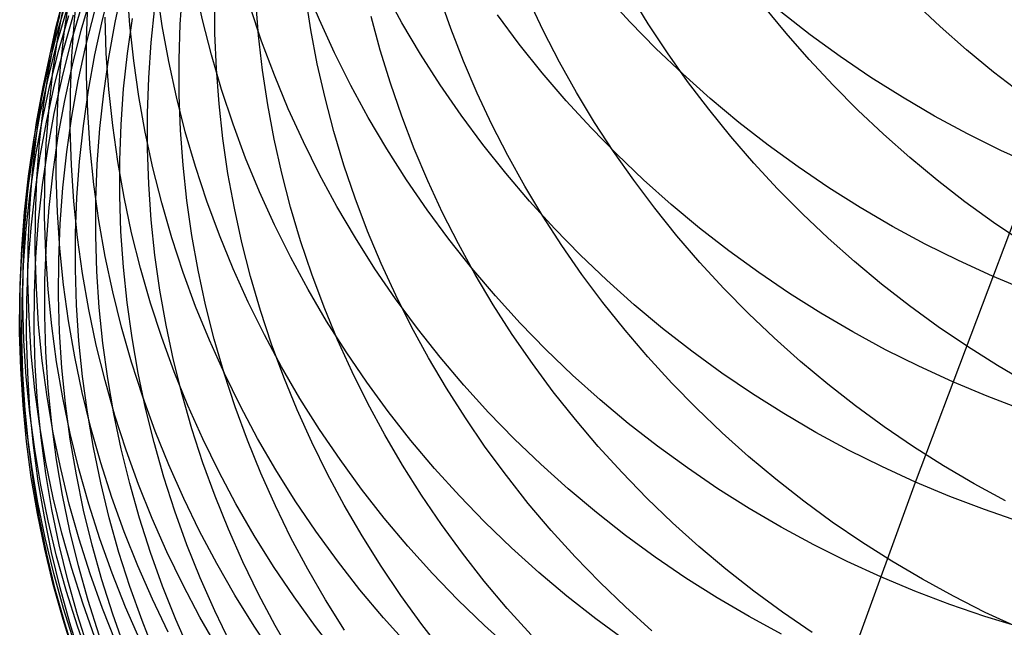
# Model space of a CAD drawing. Header units: millimetres. Extents: x 119 to 175.9, y -203.1 to -153.8.
# Tile 299 of 377: x 158.356 to 159.437, y -163.651 to -162.984. Entities that reach past the tile are written whole.
import ezdxf

# ---------------------------------------------------------------- set-up
doc = ezdxf.new("R2010")
doc.units = ezdxf.units.MM
doc.header["$MEASUREMENT"] = 0
doc.layers.add('Layer 01', color=5, linetype='Continuous', true_color=0x0000ff)

msp = doc.modelspace()

# ---------------------------------------------------------------- linework, layer by layer
at = {"layer": 'Layer 01'}
for p, q in [((158.4165, -162.9846, 37.9264), (158.4208, -162.945, 37.9201)), ((158.4474, -162.9845, 33.0734), (158.457, -162.9463, 33.0771)), ((158.4611, -162.9873, 32.6953), (158.4694, -162.949, 32.6999)), ((158.557, -162.9845, 39.7604), (158.5485, -162.9457, 39.7516)), ((158.6853, -162.9845, 40.5269), (158.67, -162.9478, 40.5183)), ((158.3962, -162.9933, 36.4806), (158.4061, -162.9546, 36.4774)), ((158.4056, -162.9963, 37.5682), (158.4114, -162.9568, 37.5626)), ((158.424, -162.9956, 33.834), (158.4351, -162.9576, 33.8361)), ((158.4773, -162.9899, 39.0168), (158.4745, -162.9503, 39.0087)), ((158.5129, -162.9909, 39.3871), (158.5073, -162.9517, 39.3785)), ((158.5327, -162.9892, 31.5815), (158.5353, -162.9507, 31.5886)), ((158.6759, -162.9953, 30.5077), (158.6701, -162.9576, 30.5165)), ((158.7759, -162.9877, 40.9205), (158.7568, -162.9527, 40.9124)), ((158.8296, -162.9941, 29.8121), (158.8171, -162.9582, 29.8211)), ((159.0263, -162.987, 41.7247), (158.999, -162.9572, 41.7186)), ((159.0462, -162.9888, 29.1294), (159.0263, -162.9562, 29.137)), ((158.3956, -163.0005, 36.8463), (158.4041, -162.9614, 36.8423)), ((158.3975, -162.9992, 35.7379), (158.4087, -162.9608, 35.7362)), ((158.3987, -163.0015, 37.2084), (158.4058, -162.9622, 37.2036)), ((158.4299, -163.0063, 38.2909), (158.4313, -162.9665, 38.2839)), ((158.5008, -163.0094, 31.9457), (158.5048, -162.9707, 31.952)), ((158.5707, -162.9995, 31.217), (158.5705, -162.9611, 31.2249)), ((158.6219, -163.0079, 40.146), (158.6093, -162.9702, 40.1373)), ((158.6186, -163.0015, 30.8592), (158.6156, -162.9634, 30.8677)), ((158.9313, -162.9969, 29.468), (158.915, -162.9626, 29.4765)), ((159.1975, -162.9991, 28.7901), (159.1732, -162.9694, 28.7963)), ((159.3664, -162.9918, 28.4589), (159.3383, -162.9654, 28.4635)), ((158.3907, -163.0188, 36.113), (158.4006, -162.9801, 36.1106)), ((158.397, -163.0118, 35.3609), (158.4082, -162.9735, 35.36)), ((158.3993, -163.0178, 34.9807), (158.4105, -162.9796, 34.9806)), ((158.4044, -163.0172, 34.5986), (158.4156, -162.979, 34.5992)), ((158.4126, -163.0099, 34.216), (158.4238, -162.9717, 34.2173)), ((158.4291, -163.0128, 33.4511), (158.4388, -162.9745, 33.454)), ((158.4515, -163.0213, 38.6569), (158.4502, -162.9816, 38.6493)), ((158.7521, -163.0176, 30.1528), (158.7423, -162.9808, 30.1617)), ((158.9047, -163.0111, 41.3249), (158.8807, -162.9788, 41.3178)), ((159.2238, -163.0007, 42.1351), (159.1917, -162.9757, 42.1311)), ((158.4136, -163.0244, 37.9327), (158.4165, -162.9846, 37.9264)), ((158.439, -163.023, 33.0696), (158.4474, -162.9845, 33.0734)), ((158.4542, -163.0259, 32.6908), (158.4611, -162.9873, 32.6953)), ((158.4747, -163.0215, 32.3158), (158.4802, -162.9828, 32.3212)), ((158.4816, -163.0293, 39.0249), (158.4773, -162.9899, 39.0168)), ((158.52, -163.03, 39.3954), (158.5129, -162.9909, 39.3871)), ((158.5314, -163.0279, 31.5745), (158.5327, -162.9892, 31.5815)), ((158.5668, -163.0229, 39.769), (158.557, -162.9845, 39.7604)), ((158.7019, -163.0208, 40.5353), (158.6853, -162.9845, 40.5269)), ((158.7964, -163.0222, 40.9283), (158.7759, -162.9877, 40.9205)), ((159.0547, -163.0159, 41.7304), (159.0263, -162.987, 41.7247)), ((159.0672, -163.0207, 29.1221), (159.0462, -162.9888, 29.1294)), ((159.3954, -163.0173, 28.4549), (159.3664, -162.9918, 28.4589)), ((158.3877, -163.0324, 36.4838), (158.3962, -162.9933, 36.4806)), ((158.3877, -163.0379, 35.7396), (158.3975, -162.9992, 35.7379)), ((158.3884, -163.0398, 36.8504), (158.3956, -163.0005, 36.8463)), ((158.3929, -163.041, 37.2132), (158.3987, -163.0015, 37.2084)), ((158.4013, -163.0359, 37.5738), (158.4056, -162.9963, 37.5682)), ((158.4143, -163.034, 33.8319), (158.424, -162.9956, 33.834)), ((158.5723, -163.038, 31.2094), (158.5707, -162.9995, 31.217)), ((158.6229, -163.0396, 30.851), (158.6186, -163.0015, 30.8592)), ((158.683, -163.0328, 30.499), (158.6759, -162.9953, 30.5077)), ((158.8434, -163.0296, 29.8036), (158.8296, -162.9941, 29.8121)), ((158.9488, -163.0308, 29.46), (158.9313, -162.9969, 29.468)), ((159.2227, -163.028, 28.7843), (159.1975, -162.9991, 28.7901)), ((159.2568, -163.0247, 42.1386), (159.2238, -163.0007, 42.1351)), ((158.3872, -163.0505, 35.3618), (158.397, -163.0118, 35.3609)), ((158.4029, -163.0483, 34.2146), (158.4126, -163.0099, 34.216)), ((158.4207, -163.0514, 33.4482), (158.4291, -163.0128, 33.4511)), ((158.4298, -163.0461, 38.2979), (158.4299, -163.0063, 38.2909)), ((158.498, -163.0481, 31.9396), (158.5008, -163.0094, 31.9457)), ((158.6359, -163.0451, 40.1544), (158.6219, -163.0079, 40.146)), ((158.9299, -163.0426, 41.3316), (158.9047, -163.0111, 41.3249)), ((158.3822, -163.0578, 36.1155), (158.3907, -163.0188, 36.113)), ((158.3895, -163.0565, 34.9809), (158.3993, -163.0178, 34.9807)), ((158.3946, -163.0558, 34.598), (158.4044, -163.0172, 34.5986)), ((158.4121, -163.0642, 37.9389), (158.4136, -163.0244, 37.9327)), ((158.4321, -163.0617, 33.066), (158.439, -163.023, 33.0696)), ((158.4543, -163.061, 38.6644), (158.4515, -163.0213, 38.6569)), ((158.4705, -163.0603, 32.3105), (158.4747, -163.0215, 32.3158)), ((158.578, -163.061, 39.7774), (158.5668, -163.0229, 39.769)), ((158.7198, -163.0565, 40.5433), (158.7019, -163.0208, 40.5353)), ((158.7633, -163.054, 30.1442), (158.7521, -163.0176, 30.1528)), ((158.818, -163.0559, 40.9357), (158.7964, -163.0222, 40.9283)), ((159.084, -163.0438, 41.7356), (159.0547, -163.0159, 41.7304)), ((159.0893, -163.052, 29.1153), (159.0672, -163.0207, 29.1221)), ((159.2906, -163.0476, 42.1418), (159.2568, -163.0247, 42.1386)), ((159.4252, -163.0418, 28.4514), (159.3954, -163.0173, 28.4549)), ((158.3805, -163.0717, 36.487), (158.3877, -163.0324, 36.4838)), ((158.3983, -163.0757, 37.5793), (158.4013, -163.0359, 37.5738)), ((158.4059, -163.0728, 33.8298), (158.4143, -163.034, 33.8319)), ((158.4486, -163.0648, 32.6863), (158.4542, -163.0259, 32.6908)), ((158.4872, -163.0687, 39.0328), (158.4816, -163.0293, 39.0249)), ((158.5284, -163.0688, 39.4036), (158.52, -163.03, 39.3954)), ((158.5315, -163.0666, 31.5676), (158.5314, -163.0279, 31.5745)), ((158.6915, -163.0701, 30.4907), (158.683, -163.0328, 30.499)), ((158.8584, -163.0647, 29.7953), (158.8434, -163.0296, 29.8036)), ((158.9675, -163.0641, 29.4524), (158.9488, -163.0308, 29.46)), ((159.249, -163.0562, 28.779), (159.2227, -163.028, 28.7843)), ((158.3791, -163.0769, 35.7413), (158.3877, -163.0379, 35.7396)), ((158.3827, -163.0794, 36.8543), (158.3884, -163.0398, 36.8504)), ((158.3886, -163.0807, 37.218), (158.3929, -163.041, 37.2132)), ((158.4311, -163.0859, 38.3047), (158.4298, -163.0461, 38.2979)), ((158.5752, -163.0764, 31.2018), (158.5723, -163.038, 31.2094)), ((158.6286, -163.0775, 30.843), (158.6229, -163.0396, 30.851)), ((158.6511, -163.0819, 40.1626), (158.6359, -163.0451, 40.1544)), ((158.9561, -163.0732, 41.3379), (158.9299, -163.0426, 41.3316)), ((159.1143, -163.0708, 41.7405), (159.084, -163.0438, 41.7356)), ((159.4558, -163.0654, 28.4484), (159.4252, -163.0418, 28.4514)), ((158.3787, -163.0895, 35.3628), (158.3872, -163.0505, 35.3618)), ((158.381, -163.0954, 34.9811), (158.3895, -163.0565, 34.9809)), ((158.3862, -163.0947, 34.5975), (158.3946, -163.0558, 34.598)), ((158.3944, -163.0872, 34.2133), (158.4029, -163.0483, 34.2146)), ((158.4137, -163.0903, 33.4453), (158.4207, -163.0514, 33.4482)), ((158.4967, -163.087, 31.9336), (158.498, -163.0481, 31.9396)), ((158.7389, -163.0916, 40.5511), (158.7198, -163.0565, 40.5433)), ((158.7757, -163.0901, 30.136), (158.7633, -163.054, 30.1442)), ((158.8408, -163.0889, 40.9429), (158.818, -163.0559, 40.9357)), ((159.1125, -163.0826, 29.1089), (159.0893, -163.052, 29.1153)), ((159.2762, -163.0835, 28.7742), (159.249, -163.0562, 28.779)), ((159.3252, -163.0693, 42.1444), (159.2906, -163.0476, 42.1418)), ((158.375, -163.0972, 36.1179), (158.3822, -163.0578, 36.1155)), ((158.412, -163.104, 37.9451), (158.4121, -163.0642, 37.9389)), ((158.4264, -163.1007, 33.0623), (158.4321, -163.0617, 33.066)), ((158.4444, -163.1038, 32.6819), (158.4486, -163.0648, 32.6863)), ((158.4585, -163.1005, 38.6717), (158.4543, -163.061, 38.6644)), ((158.4677, -163.0993, 32.3053), (158.4705, -163.0603, 32.3105)), ((158.533, -163.1053, 31.5609), (158.5315, -163.0666, 31.5676)), ((158.5906, -163.0988, 39.7855), (158.578, -163.061, 39.7774)), ((158.8746, -163.0993, 29.7874), (158.8584, -163.0647, 29.7953)), ((158.9873, -163.0969, 29.4451), (158.9675, -163.0641, 29.4524)), ((158.372, -163.1162, 35.743), (158.3791, -163.0769, 35.7413)), ((158.3748, -163.1113, 36.4902), (158.3805, -163.0717, 36.487)), ((158.3968, -163.1156, 37.5847), (158.3983, -163.0757, 37.5793)), ((158.3988, -163.1118, 33.8277), (158.4059, -163.0728, 33.8298)), ((158.4942, -163.1078, 39.0405), (158.4872, -163.0687, 39.0328)), ((158.5382, -163.1073, 39.4117), (158.5284, -163.0688, 39.4036)), ((158.5794, -163.1147, 31.1945), (158.5752, -163.0764, 31.2018)), ((158.6357, -163.1153, 30.8351), (158.6286, -163.0775, 30.843)), ((158.7012, -163.1071, 30.4825), (158.6915, -163.0701, 30.4907)), ((158.9834, -163.103, 41.3438), (158.9561, -163.0732, 41.3379)), ((159.1456, -163.0969, 41.7449), (159.1143, -163.0708, 41.7405)), ((159.3605, -163.09, 42.1466), (159.3252, -163.0693, 42.1444)), ((158.3715, -163.1287, 35.3637), (158.3787, -163.0895, 35.3628)), ((158.3783, -163.1191, 36.8583), (158.3827, -163.0794, 36.8543)), ((158.3856, -163.1206, 37.2227), (158.3886, -163.0807, 37.218)), ((158.3873, -163.1262, 34.212), (158.3944, -163.0872, 34.2133)), ((158.4338, -163.1256, 38.3115), (158.4311, -163.0859, 38.3047)), ((158.4967, -163.1259, 31.9276), (158.4967, -163.087, 31.9336)), ((158.6677, -163.1182, 40.1705), (158.6511, -163.0819, 40.1626)), ((158.8647, -163.1212, 40.9497), (158.8408, -163.0889, 40.9429)), ((159.1367, -163.1125, 29.103), (159.1125, -163.0826, 29.1089)), ((159.3043, -163.11, 28.7699), (159.2762, -163.0835, 28.7742)), ((159.3965, -163.1094, 42.1484), (159.3605, -163.09, 42.1466)), ((158.3693, -163.1367, 36.1203), (158.375, -163.0972, 36.1179)), ((158.3738, -163.1346, 34.9813), (158.381, -163.0954, 34.9811)), ((158.379, -163.1338, 34.5969), (158.3862, -163.0947, 34.5975)), ((158.408, -163.1294, 33.4425), (158.4137, -163.0903, 33.4453)), ((158.4222, -163.1399, 33.0588), (158.4264, -163.1007, 33.0623)), ((158.464, -163.1399, 38.6789), (158.4585, -163.1005, 38.6717)), ((158.4663, -163.1384, 32.3002), (158.4677, -163.0993, 32.3053)), ((158.6044, -163.1361, 39.7935), (158.5906, -163.0988, 39.7855)), ((158.7593, -163.126, 40.5586), (158.7389, -163.0916, 40.5511)), ((158.7894, -163.1259, 30.128), (158.7757, -163.0901, 30.136)), ((158.8921, -163.1333, 29.7799), (158.8746, -163.0993, 29.7874)), ((159.0082, -163.129, 29.4383), (158.9873, -163.0969, 29.4451)), ((159.1777, -163.1219, 41.7489), (159.1456, -163.0969, 41.7449)), ((158.3704, -163.151, 36.4934), (158.3748, -163.1113, 36.4902)), ((158.4132, -163.1439, 37.9512), (158.412, -163.104, 37.9451)), ((158.4416, -163.1429, 32.6775), (158.4444, -163.1038, 32.6819)), ((158.5025, -163.1467, 39.0481), (158.4942, -163.1078, 39.0405)), ((158.5358, -163.1439, 31.5543), (158.533, -163.1053, 31.5609)), ((158.5494, -163.1455, 39.4195), (158.5382, -163.1073, 39.4117)), ((158.7123, -163.1438, 30.4746), (158.7012, -163.1071, 30.4825)), ((159.0117, -163.1319, 41.3493), (158.9834, -163.103, 41.3438)), ((159.3332, -163.1356, 28.7661), (159.3043, -163.11, 28.7699)), ((159.4331, -163.1277, 42.1497), (159.3965, -163.1094, 42.1484)), ((158.3662, -163.1558, 35.7446), (158.372, -163.1162, 35.743)), ((158.3753, -163.159, 36.8623), (158.3783, -163.1191, 36.8583)), ((158.384, -163.1605, 37.2274), (158.3856, -163.1206, 37.2227)), ((158.3931, -163.151, 33.8257), (158.3988, -163.1118, 33.8277)), ((158.3966, -163.1555, 37.5901), (158.3968, -163.1156, 37.5847)), ((158.585, -163.1529, 31.1873), (158.5794, -163.1147, 31.1945)), ((158.644, -163.1528, 30.8275), (158.6357, -163.1153, 30.8351)), ((158.6855, -163.154, 40.1782), (158.6677, -163.1182, 40.1705)), ((158.8898, -163.1527, 40.9561), (158.8647, -163.1212, 40.9497)), ((159.162, -163.1416, 29.0975), (159.1367, -163.1125, 29.103)), ((159.2107, -163.1458, 41.7525), (159.1777, -163.1219, 41.7489)), ((158.3658, -163.1682, 35.3646), (158.3715, -163.1287, 35.3637)), ((158.3816, -163.1655, 34.2107), (158.3873, -163.1262, 34.212)), ((158.4037, -163.1687, 33.4397), (158.408, -163.1294, 33.4425)), ((158.4379, -163.1652, 38.3181), (158.4338, -163.1256, 38.3115)), ((158.4981, -163.1648, 31.9218), (158.4967, -163.1259, 31.9276)), ((158.7808, -163.1598, 40.5657), (158.7593, -163.126, 40.5586)), ((158.8043, -163.1612, 30.1204), (158.7894, -163.1259, 30.128)), ((159.0303, -163.1605, 29.4318), (159.0082, -163.129, 29.4383)), ((159.041, -163.1599, 41.3545), (159.0117, -163.1319, 41.3493)), ((159.4703, -163.1448, 42.1505), (159.4331, -163.1277, 42.1497)), ((158.3649, -163.1765, 36.1228), (158.3693, -163.1367, 36.1203)), ((158.3681, -163.1741, 34.9815), (158.3738, -163.1346, 34.9813)), ((158.3733, -163.1732, 34.5964), (158.379, -163.1338, 34.5969)), ((158.4159, -163.1837, 37.9572), (158.4132, -163.1439, 37.9512)), ((158.4193, -163.1792, 33.0553), (158.4222, -163.1399, 33.0588)), ((158.4401, -163.1822, 32.6733), (158.4416, -163.1429, 32.6775)), ((158.4709, -163.1791, 38.686), (158.464, -163.1399, 38.6789)), ((158.4663, -163.1775, 32.2951), (158.4663, -163.1384, 32.3002)), ((158.54, -163.1825, 31.5478), (158.5358, -163.1439, 31.5543)), ((158.6196, -163.173, 39.8012), (158.6044, -163.1361, 39.7935)), ((158.7246, -163.1801, 30.4671), (158.7123, -163.1438, 30.4746)), ((158.9107, -163.1669, 29.7727), (158.8921, -163.1333, 29.7799)), ((159.1882, -163.1699, 29.0925), (159.162, -163.1416, 29.0975)), ((159.3631, -163.1602, 28.7628), (159.3332, -163.1356, 28.7661)), ((158.3674, -163.1909, 36.4966), (158.3704, -163.151, 36.4934)), ((158.3888, -163.1904, 33.8237), (158.3931, -163.151, 33.8257)), ((158.5123, -163.1853, 39.0555), (158.5025, -163.1467, 39.0481)), ((158.5619, -163.1833, 39.4271), (158.5494, -163.1455, 39.4195)), ((158.592, -163.1909, 31.1803), (158.585, -163.1529, 31.1873)), ((158.6537, -163.1901, 30.8202), (158.644, -163.1528, 30.8275)), ((158.7046, -163.1891, 40.1855), (158.6855, -163.154, 40.1782)), ((158.916, -163.1834, 40.9622), (158.8898, -163.1527, 40.9561)), ((159.2444, -163.1686, 41.7556), (159.2107, -163.1458, 41.7525)), ((159.3395, -163.4916, 41.0062), (159.4703, -163.1448, 42.1505)), ((158.3618, -163.1955, 35.7463), (158.3662, -163.1558, 35.7446)), ((158.3737, -163.1989, 36.8662), (158.3753, -163.159, 36.8623)), ((158.3772, -163.205, 34.2095), (158.3816, -163.1655, 34.2107)), ((158.3838, -163.2005, 37.232), (158.384, -163.1605, 37.2274)), ((158.3979, -163.1954, 37.5955), (158.3966, -163.1555, 37.5901)), ((158.4434, -163.2047, 38.3247), (158.4379, -163.1652, 38.3181)), ((158.5008, -163.2037, 31.9162), (158.4981, -163.1648, 31.9218)), ((158.8036, -163.1929, 40.5726), (158.7808, -163.1598, 40.5657)), ((158.8205, -163.196, 30.113), (158.8043, -163.1612, 30.1204)), ((159.0534, -163.1912, 29.4258), (159.0303, -163.1605, 29.4318)), ((159.0712, -163.1869, 41.3592), (159.041, -163.1599, 41.3545)), ((159.3937, -163.184, 28.76), (159.3631, -163.1602, 28.7628)), ((158.3614, -163.2079, 35.3656), (158.3658, -163.1682, 35.3646)), ((158.3618, -163.2163, 36.1252), (158.3649, -163.1765, 36.1228)), ((158.3637, -163.2137, 34.9817), (158.3681, -163.1741, 34.9815)), ((158.3689, -163.2128, 34.5959), (158.3733, -163.1732, 34.5964)), ((158.4007, -163.2081, 33.437), (158.4037, -163.1687, 33.4397)), ((158.6361, -163.2093, 39.8087), (158.6196, -163.173, 39.8012)), ((158.9305, -163.1998, 29.7659), (158.9107, -163.1669, 29.7727)), ((159.2154, -163.1973, 29.088), (159.1882, -163.1699, 29.0925)), ((159.2789, -163.1904, 41.7583), (159.2444, -163.1686, 41.7556)), ((158.42, -163.2234, 37.9632), (158.4159, -163.1837, 37.9572)), ((158.4177, -163.2185, 33.0518), (158.4193, -163.1792, 33.0553)), ((158.44, -163.2214, 32.6691), (158.4401, -163.1822, 32.6733)), ((158.4676, -163.2166, 32.2902), (158.4663, -163.1775, 32.2951)), ((158.4793, -163.2181, 38.693), (158.4709, -163.1791, 38.686)), ((158.5234, -163.2236, 39.0628), (158.5123, -163.1853, 39.0555)), ((158.5455, -163.2209, 31.5416), (158.54, -163.1825, 31.5478)), ((158.5757, -163.2207, 39.4346), (158.5619, -163.1833, 39.4271)), ((158.7382, -163.2161, 30.4597), (158.7246, -163.1801, 30.4671)), ((158.9432, -163.2132, 40.9679), (158.916, -163.1834, 40.9622)), ((159.1024, -163.2129, 41.3635), (159.0712, -163.1869, 41.3592)), ((159.4251, -163.2067, 28.7577), (159.3937, -163.184, 28.76)), ((158.3588, -163.2353, 35.748), (158.3618, -163.1955, 35.7463)), ((158.3657, -163.2308, 36.4997), (158.3674, -163.1909, 36.4966)), ((158.3858, -163.2299, 33.8217), (158.3888, -163.1904, 33.8237)), ((158.4005, -163.2353, 37.6008), (158.3979, -163.1954, 37.5955)), ((158.6002, -163.2286, 31.1735), (158.592, -163.1909, 31.1803)), ((158.6647, -163.227, 30.813), (158.6537, -163.1901, 30.8202)), ((158.7248, -163.2236, 40.1927), (158.7046, -163.1891, 40.1855)), ((158.8275, -163.2252, 40.5791), (158.8036, -163.1929, 40.5726)), ((158.8378, -163.2303, 30.106), (158.8205, -163.196, 30.113)), ((159.0776, -163.2213, 29.4202), (159.0534, -163.1912, 29.4258)), ((159.2435, -163.2239, 29.0839), (159.2154, -163.1973, 29.088)), ((159.3142, -163.211, 41.7605), (159.2789, -163.1904, 41.7583)), ((158.3583, -163.2477, 35.3665), (158.3614, -163.2079, 35.3656)), ((158.3735, -163.2389, 36.87), (158.3737, -163.1989, 36.8662)), ((158.3742, -163.2446, 34.2083), (158.3772, -163.205, 34.2095)), ((158.385, -163.2404, 37.2366), (158.3838, -163.2005, 37.232)), ((158.3992, -163.2476, 33.4343), (158.4007, -163.2081, 33.437)), ((158.4503, -163.244, 38.3311), (158.4434, -163.2047, 38.3247)), ((158.5049, -163.2425, 31.9106), (158.5008, -163.2037, 31.9162)), ((158.9514, -163.2321, 29.7595), (158.9305, -163.1998, 29.7659)), ((159.4573, -163.2284, 28.7559), (159.4251, -163.2067, 28.7577)), ((158.3602, -163.2563, 36.1276), (158.3618, -163.2163, 36.1252)), ((158.3607, -163.2534, 34.9819), (158.3637, -163.2137, 34.9817)), ((158.3659, -163.2525, 34.5954), (158.3689, -163.2128, 34.5959)), ((158.4176, -163.2579, 33.0484), (158.4177, -163.2185, 33.0518)), ((158.4702, -163.2556, 32.2854), (158.4676, -163.2166, 32.2902)), ((158.4889, -163.2568, 38.6998), (158.4793, -163.2181, 38.693)), ((158.6539, -163.2451, 39.8159), (158.6361, -163.2093, 39.8087)), ((158.7531, -163.2516, 30.4527), (158.7382, -163.2161, 30.4597)), ((158.9715, -163.2421, 40.9733), (158.9432, -163.2132, 40.9679)), ((159.1345, -163.2379, 41.3675), (159.1024, -163.2129, 41.3635)), ((159.3501, -163.2304, 41.7623), (159.3142, -163.211, 41.7605)), ((158.3842, -163.2695, 33.8198), (158.3858, -163.2299, 33.8217)), ((158.4254, -163.2629, 37.969), (158.42, -163.2234, 37.9632)), ((158.4412, -163.2607, 32.665), (158.44, -163.2214, 32.6691)), ((158.5358, -163.2615, 39.0699), (158.5234, -163.2236, 39.0628)), ((158.5523, -163.2591, 31.5354), (158.5455, -163.2209, 31.5416)), ((158.5908, -163.2577, 39.4418), (158.5757, -163.2207, 39.4346)), ((158.6098, -163.2661, 31.167), (158.6002, -163.2286, 31.1735)), ((158.6769, -163.2636, 30.8062), (158.6647, -163.227, 30.813)), ((158.7463, -163.2575, 40.1995), (158.7248, -163.2236, 40.1927)), ((158.8525, -163.2567, 40.5853), (158.8275, -163.2252, 40.5791)), ((158.8564, -163.264, 30.0994), (158.8378, -163.2303, 30.106)), ((159.1029, -163.2505, 29.4151), (159.0776, -163.2213, 29.4202)), ((159.2724, -163.2497, 29.0803), (159.2435, -163.2239, 29.0839)), ((159.3867, -163.2486, 41.7637), (159.3501, -163.2304, 41.7623)), ((158.3571, -163.2752, 35.7496), (158.3588, -163.2353, 35.748)), ((158.3655, -163.2708, 36.5028), (158.3657, -163.2308, 36.4997)), ((158.3747, -163.2789, 36.8739), (158.3735, -163.2389, 36.87)), ((158.3876, -163.2803, 37.2411), (158.385, -163.2404, 37.2366)), ((158.4046, -163.275, 37.606), (158.4005, -163.2353, 37.6008)), ((158.9734, -163.2638, 29.7535), (158.9514, -163.2321, 29.7595)), ((159.1674, -163.2618, 41.371), (159.1345, -163.2379, 41.3675)), ((158.3567, -163.2876, 35.3675), (158.3583, -163.2477, 35.3665)), ((158.3726, -163.2843, 34.2071), (158.3742, -163.2446, 34.2083)), ((158.399, -163.2871, 33.4317), (158.3992, -163.2476, 33.4343)), ((158.4586, -163.283, 38.3374), (158.4503, -163.244, 38.3311)), ((158.5104, -163.2811, 31.9052), (158.5049, -163.2425, 31.9106)), ((158.6729, -163.2803, 39.8229), (158.6539, -163.2451, 39.8159)), ((158.7692, -163.2866, 30.446), (158.7531, -163.2516, 30.4527)), ((159.0007, -163.2701, 40.9783), (158.9715, -163.2421, 40.9733)), ((159.1291, -163.279, 29.4104), (159.1029, -163.2505, 29.4151)), ((159.3023, -163.2744, 29.0772), (159.2724, -163.2497, 29.0803)), ((159.4239, -163.2657, 41.7646), (159.3867, -163.2486, 41.7637)), ((158.359, -163.2933, 34.9822), (158.3607, -163.2534, 34.9819)), ((158.36, -163.2963, 36.1299), (158.3602, -163.2563, 36.1276)), ((158.3643, -163.2922, 34.5949), (158.3659, -163.2525, 34.5954)), ((158.4188, -163.2973, 33.0451), (158.4176, -163.2579, 33.0484)), ((158.4323, -163.3022, 37.9748), (158.4254, -163.2629, 37.969)), ((158.4438, -163.2999, 32.6609), (158.4412, -163.2607, 32.665)), ((158.4743, -163.2946, 32.2807), (158.4702, -163.2556, 32.2854)), ((158.5, -163.2951, 38.7065), (158.4889, -163.2568, 38.6998)), ((158.5495, -163.2989, 39.0768), (158.5358, -163.2615, 39.0699)), ((158.5605, -163.2971, 31.5295), (158.5523, -163.2591, 31.5354)), ((158.6072, -163.2941, 39.4488), (158.5908, -163.2577, 39.4418)), ((158.769, -163.2906, 40.206), (158.7463, -163.2575, 40.1995)), ((158.8786, -163.2874, 40.5911), (158.8525, -163.2567, 40.5853)), ((159.2011, -163.2846, 41.3741), (159.1674, -163.2618, 41.371)), ((158.3667, -163.3108, 36.5059), (158.3655, -163.2708, 36.5028)), ((158.384, -163.3091, 33.8179), (158.3842, -163.2695, 33.8198)), ((158.6207, -163.3033, 31.1606), (158.6098, -163.2661, 31.167)), ((158.6904, -163.2998, 30.7995), (158.6769, -163.2636, 30.8062)), ((158.8761, -163.2971, 30.0931), (158.8564, -163.264, 30.0994)), ((158.9965, -163.2947, 29.7479), (158.9734, -163.2638, 29.7535)), ((159.0309, -163.2971, 40.9829), (159.0007, -163.2701, 40.9783)), ((159.4616, -163.2815, 41.765), (159.4239, -163.2657, 41.7646)), ((158.3569, -163.3152, 35.7513), (158.3571, -163.2752, 35.7496)), ((158.3724, -163.324, 34.2059), (158.3726, -163.2843, 34.2071)), ((158.3772, -163.3188, 36.8776), (158.3747, -163.2789, 36.8739)), ((158.3916, -163.3201, 37.2456), (158.3876, -163.2803, 37.2411)), ((158.41, -163.3146, 37.6111), (158.4046, -163.275, 37.606)), ((158.4682, -163.3217, 38.3436), (158.4586, -163.283, 38.3374)), ((158.5171, -163.3195, 31.8999), (158.5104, -163.2811, 31.9052)), ((158.6931, -163.3149, 39.8296), (158.6729, -163.2803, 39.8229)), ((159.1562, -163.3066, 29.4061), (159.1291, -163.279, 29.4104)), ((159.3329, -163.2982, 29.0746), (159.3023, -163.2744, 29.0772)), ((158.3564, -163.3275, 35.3684), (158.3567, -163.2876, 35.3675)), ((158.3588, -163.3331, 34.9824), (158.359, -163.2933, 34.9822)), ((158.364, -163.332, 34.5944), (158.3643, -163.2922, 34.5949)), ((158.4002, -163.3266, 33.4291), (158.399, -163.2871, 33.4317)), ((158.4797, -163.3333, 32.2761), (158.4743, -163.2946, 32.2807)), ((158.5124, -163.3331, 38.713), (158.5, -163.2951, 38.7065)), ((158.6249, -163.3299, 39.4556), (158.6072, -163.2941, 39.4488)), ((158.7929, -163.3229, 40.2122), (158.769, -163.2906, 40.206)), ((158.7865, -163.3211, 30.4396), (158.7692, -163.2866, 30.446)), ((158.9057, -163.3173, 40.5966), (158.8786, -163.2874, 40.5911)), ((159.0207, -163.3249, 29.7427), (158.9965, -163.2947, 29.7479)), ((159.2356, -163.3063, 41.3767), (159.2011, -163.2846, 41.3741)), ((158.3611, -163.3362, 36.1323), (158.36, -163.2963, 36.1299)), ((158.4214, -163.3366, 33.0418), (158.4188, -163.2973, 33.0451)), ((158.4405, -163.3413, 37.9804), (158.4323, -163.3022, 37.9748)), ((158.4478, -163.339, 32.657), (158.4438, -163.2999, 32.6609)), ((158.5646, -163.3359, 39.0835), (158.5495, -163.2989, 39.0768)), ((158.57, -163.3348, 31.5237), (158.5605, -163.2971, 31.5295)), ((158.6329, -163.3401, 31.1545), (158.6207, -163.3033, 31.1606)), ((158.7052, -163.3355, 30.7932), (158.6904, -163.2998, 30.7995)), ((158.897, -163.3296, 30.0872), (158.8761, -163.2971, 30.0931)), ((159.062, -163.3231, 40.9871), (159.0309, -163.2971, 40.9829)), ((159.3644, -163.3211, 29.0725), (159.3329, -163.2982, 29.0746)), ((158.358, -163.3551, 35.7529), (158.3569, -163.3152, 35.7513)), ((158.3692, -163.3507, 36.5089), (158.3667, -163.3108, 36.5059)), ((158.3851, -163.3487, 33.8161), (158.384, -163.3091, 33.8179)), ((158.4168, -163.354, 37.6161), (158.41, -163.3146, 37.6111)), ((158.7146, -163.3488, 39.8361), (158.6931, -163.3149, 39.8296)), ((159.1843, -163.3333, 29.4023), (159.1562, -163.3066, 29.4061)), ((159.2708, -163.3269, 41.379), (159.2356, -163.3063, 41.3767)), ((158.3576, -163.3674, 35.3693), (158.3564, -163.3275, 35.3684)), ((158.3735, -163.3637, 34.2047), (158.3724, -163.324, 34.2059)), ((158.3812, -163.3586, 36.8814), (158.3772, -163.3188, 36.8776)), ((158.397, -163.3597, 37.25), (158.3916, -163.3201, 37.2456)), ((158.4027, -163.3661, 33.4266), (158.4002, -163.3266, 33.4291)), ((158.4792, -163.3601, 38.3496), (158.4682, -163.3217, 38.3436)), ((158.5253, -163.3577, 31.8948), (158.5171, -163.3195, 31.8999)), ((158.805, -163.3551, 30.4335), (158.7865, -163.3211, 30.4396)), ((158.8178, -163.3545, 40.2181), (158.7929, -163.3229, 40.2122)), ((158.9339, -163.3462, 40.6018), (158.9057, -163.3173, 40.5966)), ((159.0458, -163.3543, 29.7379), (159.0207, -163.3249, 29.7427)), ((159.094, -163.3481, 40.9909), (159.062, -163.3231, 40.9871)), ((159.3067, -163.3463, 41.3808), (159.2708, -163.3269, 41.379)), ((159.3965, -163.3429, 29.0708), (159.3644, -163.3211, 29.0725)), ((158.3599, -163.373, 34.9827), (158.3588, -163.3331, 34.9824)), ((158.3636, -163.3761, 36.1346), (158.3611, -163.3362, 36.1323)), ((158.3652, -163.3718, 34.594), (158.364, -163.332, 34.5944)), ((158.4253, -163.3759, 33.0386), (158.4214, -163.3366, 33.0418)), ((158.4864, -163.3719, 32.2716), (158.4797, -163.3333, 32.2761)), ((158.5261, -163.3706, 38.7193), (158.5124, -163.3331, 38.713)), ((158.581, -163.3724, 39.09), (158.5646, -163.3359, 39.0835)), ((158.5808, -163.3721, 31.5182), (158.57, -163.3348, 31.5237)), ((158.6439, -163.3652, 39.4621), (158.6249, -163.3299, 39.4556)), ((158.7213, -163.3707, 30.7871), (158.7052, -163.3355, 30.7932)), ((158.919, -163.3615, 30.0816), (158.897, -163.3296, 30.0872)), ((159.2133, -163.3591, 29.399), (159.1843, -163.3333, 29.4023)), ((158.3877, -163.3883, 33.8142), (158.3851, -163.3487, 33.8161)), ((158.4501, -163.3801, 37.9859), (158.4405, -163.3413, 37.9804)), ((158.4532, -163.3779, 32.6532), (158.4478, -163.339, 32.657)), ((158.6464, -163.3765, 31.1486), (158.6329, -163.3401, 31.1545)), ((158.7372, -163.3819, 39.8422), (158.7146, -163.3488, 39.8361)), ((158.9631, -163.3742, 40.6065), (158.9339, -163.3462, 40.6018)), ((159.1269, -163.372, 40.9943), (159.094, -163.3481, 40.9909)), ((159.3432, -163.3645, 41.3822), (159.3067, -163.3463, 41.3808)), ((159.4294, -163.3637, 29.0697), (159.3965, -163.3429, 29.0708)), ((158.3605, -163.395, 35.7545), (158.358, -163.3551, 35.7529)), ((158.3732, -163.3905, 36.5119), (158.3692, -163.3507, 36.5089)), ((158.3865, -163.3982, 36.885), (158.3812, -163.3586, 36.8814)), ((158.4038, -163.3991, 37.2543), (158.397, -163.3597, 37.25)), ((158.4249, -163.3931, 37.6211), (158.4168, -163.354, 37.6161)), ((158.4915, -163.3981, 38.3555), (158.4792, -163.3601, 38.3496)), ((158.5347, -163.3956, 31.8898), (158.5253, -163.3577, 31.8948)), ((158.8247, -163.3884, 30.4277), (158.805, -163.3551, 30.4335)), ((158.8439, -163.3852, 40.2237), (158.8178, -163.3545, 40.2181)), ((159.072, -163.3829, 29.7335), (159.0458, -163.3543, 29.7379)), ((159.2431, -163.384, 29.3961), (159.2133, -163.3591, 29.399)), ((158.3601, -163.4072, 35.3703), (158.3576, -163.3674, 35.3693)), ((158.376, -163.4034, 34.2036), (158.3735, -163.3637, 34.2047)), ((158.4067, -163.4054, 33.4241), (158.4027, -163.3661, 33.4266)), ((158.5411, -163.4076, 38.7255), (158.5261, -163.3706, 38.7193)), ((158.664, -163.3998, 39.4684), (158.6439, -163.3652, 39.4621)), ((158.7385, -163.4054, 30.7813), (158.7213, -163.3707, 30.7871)), ((158.942, -163.3926, 30.0764), (158.919, -163.3615, 30.0816)), ((159.3803, -163.3815, 41.3831), (159.3432, -163.3645, 41.3822)), ((159.463, -163.3834, 29.0691), (159.4294, -163.3637, 29.0697)), ((158.3624, -163.4128, 34.9829), (158.3599, -163.373, 34.9827)), ((158.3676, -163.4159, 36.1369), (158.3636, -163.3761, 36.1346)), ((158.3677, -163.4115, 34.5936), (158.3652, -163.3718, 34.594)), ((158.4307, -163.4149, 33.0355), (158.4253, -163.3759, 33.0386)), ((158.461, -163.4186, 37.9913), (158.4501, -163.3801, 37.9859)), ((158.4599, -163.4166, 32.6495), (158.4532, -163.3779, 32.6532)), ((158.4945, -163.4103, 32.2672), (158.4864, -163.3719, 32.2716)), ((158.593, -163.4091, 31.5128), (158.5808, -163.3721, 31.5182)), ((158.5986, -163.4083, 39.0963), (158.581, -163.3724, 39.09)), ((158.6611, -163.4124, 31.1429), (158.6464, -163.3765, 31.1486)), ((158.9933, -163.4012, 40.611), (158.9631, -163.3742, 40.6065)), ((159.1606, -163.3948, 40.9973), (159.1269, -163.372, 40.9943)), ((159.418, -163.3973, 41.3836), (159.3803, -163.3815, 41.3831)), ((158.3785, -163.4302, 36.5149), (158.3732, -163.3905, 36.5119)), ((158.3916, -163.4277, 33.8125), (158.3877, -163.3883, 33.8142)), ((158.7609, -163.4143, 39.8481), (158.7372, -163.3819, 39.8422)), ((158.8455, -163.4211, 30.4223), (158.8247, -163.3884, 30.4277)), ((158.871, -163.4151, 40.2289), (158.8439, -163.3852, 40.2237)), ((158.9662, -163.4229, 30.0716), (158.942, -163.3926, 30.0764)), ((159.0992, -163.4106, 29.7295), (159.072, -163.3829, 29.7335)), ((159.2738, -163.4079, 29.3936), (159.2431, -163.384, 29.3961)), ((158.3644, -163.4348, 35.7561), (158.3605, -163.395, 35.7545)), ((158.3799, -163.4429, 34.2026), (158.376, -163.4034, 34.2036)), ((158.3933, -163.4376, 36.8886), (158.3865, -163.3982, 36.885)), ((158.4119, -163.4383, 37.2586), (158.4038, -163.3991, 37.2543)), ((158.4345, -163.4319, 37.6259), (158.4249, -163.3931, 37.6211)), ((158.5052, -163.4357, 38.3612), (158.4915, -163.3981, 38.3555)), ((158.5455, -163.4331, 31.885), (158.5347, -163.3956, 31.8898)), ((158.6854, -163.4337, 39.4745), (158.664, -163.3998, 39.4684)), ((159.0243, -163.4272, 40.615), (158.9933, -163.4012, 40.611)), ((159.195, -163.4165, 40.9999), (159.1606, -163.3948, 40.9973)), ((159.4561, -163.4118, 41.3837), (159.418, -163.3973, 41.3836)), ((158.364, -163.447, 35.3712), (158.3601, -163.4072, 35.3703)), ((158.3663, -163.4525, 34.9832), (158.3624, -163.4128, 34.9829)), ((158.3716, -163.4511, 34.5932), (158.3677, -163.4115, 34.5936)), ((158.4119, -163.4446, 33.4217), (158.4067, -163.4054, 33.4241)), ((158.5039, -163.4483, 32.263), (158.4945, -163.4103, 32.2672)), ((158.5574, -163.4442, 38.7314), (158.5411, -163.4076, 38.7255)), ((158.6064, -163.4457, 31.5076), (158.593, -163.4091, 31.5128)), ((158.6175, -163.4436, 39.1024), (158.5986, -163.4083, 39.0963)), ((158.677, -163.4478, 31.1375), (158.6611, -163.4124, 31.1429)), ((158.757, -163.4396, 30.7758), (158.7385, -163.4054, 30.7813)), ((159.1273, -163.4375, 29.726), (159.0992, -163.4106, 29.7295)), ((159.3052, -163.4309, 29.3917), (159.2738, -163.4079, 29.3936)), ((158.3729, -163.4556, 36.1391), (158.3676, -163.4159, 36.1369)), ((158.4373, -163.4538, 33.0325), (158.4307, -163.4149, 33.0355)), ((158.4679, -163.4551, 32.6458), (158.4599, -163.4166, 32.6495)), ((158.4733, -163.4566, 37.9965), (158.461, -163.4186, 37.9913)), ((158.7858, -163.4459, 39.8537), (158.7609, -163.4143, 39.8481)), ((158.8674, -163.4531, 30.4172), (158.8455, -163.4211, 30.4223)), ((158.8991, -163.444, 40.2338), (158.871, -163.4151, 40.2289)), ((158.9913, -163.4525, 30.0671), (158.9662, -163.4229, 30.0716)), ((159.2301, -163.4371, 41.0021), (159.195, -163.4165, 40.9999)), ((158.3697, -163.4744, 35.7577), (158.3644, -163.4348, 35.7561)), ((158.3852, -163.4696, 36.5178), (158.3785, -163.4302, 36.5149)), ((158.3969, -163.467, 33.8108), (158.3916, -163.4277, 33.8125)), ((158.4454, -163.4704, 37.6306), (158.4345, -163.4319, 37.6259)), ((158.5201, -163.4728, 38.3668), (158.5052, -163.4357, 38.3612)), ((158.5575, -163.4703, 31.8804), (158.5455, -163.4331, 31.885)), ((158.708, -163.4669, 39.4803), (158.6854, -163.4337, 39.4745)), ((159.0563, -163.4522, 40.6187), (159.0243, -163.4272, 40.615)), ((159.3374, -163.4528, 29.3902), (159.3052, -163.4309, 29.3917)), ((158.3852, -163.4823, 34.2015), (158.3799, -163.4429, 34.2026)), ((158.4014, -163.4768, 36.8922), (158.3933, -163.4376, 36.8886)), ((158.4214, -163.4771, 37.2627), (158.4119, -163.4383, 37.2586)), ((158.4186, -163.4836, 33.4194), (158.4119, -163.4446, 33.4217)), ((158.5749, -163.4801, 38.7372), (158.5574, -163.4442, 38.7314)), ((158.621, -163.4819, 31.5027), (158.6064, -163.4457, 31.5076)), ((158.6376, -163.4783, 39.1082), (158.6175, -163.4436, 39.1024)), ((158.7766, -163.4731, 30.7706), (158.757, -163.4396, 30.7758)), ((158.8118, -163.4767, 39.859), (158.7858, -163.4459, 39.8537)), ((158.9282, -163.472, 40.2384), (158.8991, -163.444, 40.2338)), ((159.1562, -163.4634, 29.7229), (159.1273, -163.4375, 29.726)), ((159.266, -163.4565, 41.0039), (159.2301, -163.4371, 41.0021)), ((158.3692, -163.4865, 35.3721), (158.364, -163.447, 35.3712)), ((158.3716, -163.492, 34.9834), (158.3663, -163.4525, 34.9832)), ((158.3768, -163.4906, 34.5928), (158.3716, -163.4511, 34.5932)), ((158.3795, -163.495, 36.1413), (158.3729, -163.4556, 36.1391)), ((158.4453, -163.4924, 33.0296), (158.4373, -163.4538, 33.0325)), ((158.4773, -163.4933, 32.6423), (158.4679, -163.4551, 32.6458)), ((158.4869, -163.4943, 38.0017), (158.4733, -163.4566, 37.9965)), ((158.5146, -163.486, 32.2589), (158.5039, -163.4483, 32.263)), ((158.6942, -163.4827, 31.1323), (158.677, -163.4478, 31.1375)), ((158.8905, -163.4844, 30.4124), (158.8674, -163.4531, 30.4172)), ((159.0175, -163.4812, 30.0631), (158.9913, -163.4525, 30.0671)), ((159.0891, -163.4761, 40.622), (159.0563, -163.4522, 40.6187)), ((159.3024, -163.4746, 41.0052), (159.266, -163.4565, 41.0039)), ((159.3703, -163.4736, 29.3892), (159.3374, -163.4528, 29.3902)), ((158.4035, -163.5061, 33.8091), (158.3969, -163.467, 33.8108)), ((158.7317, -163.4994, 39.4858), (158.708, -163.4669, 39.4803)), ((159.1861, -163.4884, 29.7202), (159.1562, -163.4634, 29.7229)), ((158.3764, -163.5138, 35.7592), (158.3697, -163.4744, 35.7577)), ((158.3933, -163.5088, 36.5207), (158.3852, -163.4696, 36.5178)), ((158.4108, -163.5157, 36.8957), (158.4014, -163.4768, 36.8922)), ((158.4322, -163.5157, 37.2668), (158.4214, -163.4771, 37.2627)), ((158.4576, -163.5085, 37.6353), (158.4454, -163.4704, 37.6306)), ((158.5364, -163.5094, 38.3722), (158.5201, -163.4728, 38.3668)), ((158.5709, -163.5071, 31.8759), (158.5575, -163.4703, 31.8804)), ((158.6589, -163.5123, 39.1138), (158.6376, -163.4783, 39.1082)), ((158.7974, -163.506, 30.7656), (158.7766, -163.4731, 30.7706)), ((158.8389, -163.5066, 39.8639), (158.8118, -163.4767, 39.859)), ((158.9583, -163.4991, 40.2426), (158.9282, -163.472, 40.2384)), ((159.1227, -163.4989, 40.6249), (159.0891, -163.4761, 40.622)), ((159.3395, -163.4916, 41.0062), (159.3024, -163.4746, 41.0052)), ((159.4039, -163.4934, 29.3886), (159.3703, -163.4736, 29.3892)), ((158.3759, -163.5259, 35.373), (158.3692, -163.4865, 35.3721)), ((158.3918, -163.5215, 34.2005), (158.3852, -163.4823, 34.2015)), ((158.4266, -163.5223, 33.4171), (158.4186, -163.4836, 33.4194)), ((158.5266, -163.5234, 32.255), (158.5146, -163.486, 32.2589)), ((158.5938, -163.5155, 38.7428), (158.5749, -163.4801, 38.7372)), ((158.637, -163.5175, 31.4979), (158.621, -163.4819, 31.5027)), ((158.7126, -163.517, 31.1274), (158.6942, -163.4827, 31.1323)), ((158.9146, -163.5149, 30.408), (158.8905, -163.4844, 30.4124)), ((159.0446, -163.5091, 30.0594), (159.0175, -163.4812, 30.0631)), ((159.2168, -163.5125, 29.718), (159.1861, -163.4884, 29.7202)), ((158.3782, -163.5313, 34.9837), (158.3716, -163.492, 34.9834)), ((158.3835, -163.5298, 34.5924), (158.3768, -163.4906, 34.5928)), ((158.3876, -163.5342, 36.1435), (158.3795, -163.495, 36.1413)), ((158.4547, -163.5308, 33.0268), (158.4453, -163.4924, 33.0296)), ((158.488, -163.5312, 32.6389), (158.4773, -163.4933, 32.6423)), ((158.5018, -163.5314, 38.0067), (158.4869, -163.4943, 38.0017)), ((158.7565, -163.531, 39.491), (158.7317, -163.4994, 39.4858)), ((158.9893, -163.5251, 40.2465), (158.9583, -163.4991, 40.2426)), ((159.1571, -163.5206, 40.6274), (159.1227, -163.4989, 40.6249)), ((159.2659, -163.6935, 40.2644), (159.3395, -163.4916, 41.0062)), ((159.3771, -163.5074, 41.0067), (159.3395, -163.4916, 41.0062)), ((159.4381, -163.512, 29.3886), (159.4039, -163.4934, 29.3886)), ((158.4027, -163.5477, 36.5235), (158.3933, -163.5088, 36.5207)), ((158.4115, -163.5449, 33.8075), (158.4035, -163.5061, 33.8091)), ((158.4711, -163.5462, 37.6398), (158.4576, -163.5085, 37.6353)), ((158.5539, -163.5454, 38.3775), (158.5364, -163.5094, 38.3722)), ((158.5855, -163.5433, 31.8716), (158.5709, -163.5071, 31.8759)), ((158.8193, -163.5381, 30.761), (158.7974, -163.506, 30.7656)), ((158.8669, -163.5356, 39.8686), (158.8389, -163.5066, 39.8639)), ((159.0727, -163.5361, 30.0562), (159.0446, -163.5091, 30.0594)), ((159.4152, -163.5218, 41.0068), (159.3771, -163.5074, 41.0067)), ((158.3844, -163.5529, 35.7608), (158.3764, -163.5138, 35.7592)), ((158.3998, -163.5604, 34.1995), (158.3918, -163.5215, 34.2005)), ((158.4216, -163.5542, 36.8991), (158.4108, -163.5157, 36.8957)), ((158.4444, -163.5538, 37.2708), (158.4322, -163.5157, 37.2668)), ((158.6138, -163.5502, 38.7482), (158.5938, -163.5155, 38.7428)), ((158.6541, -163.5526, 31.4934), (158.637, -163.5175, 31.4979)), ((158.6814, -163.5455, 39.1192), (158.6589, -163.5123, 39.1138)), ((158.7322, -163.5507, 31.1227), (158.7126, -163.517, 31.1274)), ((158.9397, -163.5446, 30.404), (158.9146, -163.5149, 30.408)), ((159.1921, -163.5412, 40.6295), (159.1571, -163.5206, 40.6274)), ((159.2482, -163.5355, 29.7162), (159.2168, -163.5125, 29.718)), ((159.4538, -163.5351, 41.0065), (159.4152, -163.5218, 41.0068)), ((158.3839, -163.565, 35.3739), (158.3759, -163.5259, 35.373)), ((158.3862, -163.5703, 34.984), (158.3782, -163.5313, 34.9837)), ((158.3914, -163.5688, 34.592), (158.3835, -163.5298, 34.5924)), ((158.4359, -163.5607, 33.415), (158.4266, -163.5223, 33.4171)), ((158.4654, -163.5687, 33.024), (158.4547, -163.5308, 33.0268)), ((158.5, -163.5687, 32.6357), (158.488, -163.5312, 32.6389)), ((158.518, -163.5681, 38.0115), (158.5018, -163.5314, 38.0067)), ((158.54, -163.5603, 32.2512), (158.5266, -163.5234, 32.255)), ((158.7824, -163.5618, 39.496), (158.7565, -163.531, 39.491)), ((159.0212, -163.5501, 40.25), (158.9893, -163.5251, 40.2465)), ((158.397, -163.573, 36.1457), (158.3876, -163.5342, 36.1435)), ((158.6014, -163.5791, 31.8675), (158.5855, -163.5433, 31.8716)), ((158.8423, -163.5696, 30.7567), (158.8193, -163.5381, 30.761)), ((158.896, -163.5636, 39.8729), (158.8669, -163.5356, 39.8686)), ((159.1017, -163.5621, 30.0533), (159.0727, -163.5361, 30.0562)), ((159.2279, -163.5605, 40.6313), (159.1921, -163.5412, 40.6295)), ((159.2804, -163.5574, 29.7149), (159.2482, -163.5355, 29.7162)), ((158.3938, -163.5918, 35.7623), (158.3844, -163.5529, 35.7608)), ((158.4135, -163.5862, 36.5262), (158.4027, -163.5477, 36.5235)), ((158.4208, -163.5835, 33.8059), (158.4115, -163.5449, 33.8075)), ((158.4338, -163.5924, 36.9024), (158.4216, -163.5542, 36.8991)), ((158.4579, -163.5915, 37.2746), (158.4444, -163.5538, 37.2708)), ((158.486, -163.5834, 37.6441), (158.4711, -163.5462, 37.6398)), ((158.5727, -163.5808, 38.3825), (158.5539, -163.5454, 38.3775)), ((158.6351, -163.5842, 38.7533), (158.6138, -163.5502, 38.7482)), ((158.6725, -163.587, 31.4891), (158.6541, -163.5526, 31.4934)), ((158.7051, -163.578, 39.1243), (158.6814, -163.5455, 39.1192)), ((158.753, -163.5838, 31.1183), (158.7322, -163.5507, 31.1227)), ((158.9659, -163.5735, 30.4003), (158.9397, -163.5446, 30.404)), ((159.0539, -163.574, 40.2532), (159.0212, -163.5501, 40.25)), ((158.3933, -163.6038, 35.3748), (158.3839, -163.565, 35.3739)), ((158.4092, -163.599, 34.1986), (158.3998, -163.5604, 34.1995)), ((158.4466, -163.5988, 33.4128), (158.4359, -163.5607, 33.415)), ((158.5546, -163.5967, 32.2476), (158.54, -163.5603, 32.2512)), ((158.8094, -163.5917, 39.5006), (158.7824, -163.5618, 39.496)), ((158.926, -163.5906, 39.8769), (158.896, -163.5636, 39.8729)), ((159.1315, -163.5872, 30.0509), (159.1017, -163.5621, 30.0533)), ((159.2643, -163.5787, 40.6326), (159.2279, -163.5605, 40.6313)), ((159.3134, -163.5783, 29.714), (159.2804, -163.5574, 29.7149)), ((158.3955, -163.6091, 34.9842), (158.3862, -163.5703, 34.984)), ((158.4008, -163.6075, 34.5917), (158.3914, -163.5688, 34.592)), ((158.4077, -163.6116, 36.1478), (158.397, -163.573, 36.1457)), ((158.4774, -163.6063, 33.0214), (158.4654, -163.5687, 33.024)), ((158.5133, -163.6057, 32.6325), (158.5, -163.5687, 32.6357)), ((158.5354, -163.6041, 38.0162), (158.518, -163.5681, 38.0115)), ((158.8663, -163.6002, 30.7527), (158.8423, -163.5696, 30.7567)), ((158.993, -163.6015, 30.3969), (158.9659, -163.5735, 30.4003)), ((159.0875, -163.5968, 40.256), (159.0539, -163.574, 40.2532)), ((158.4256, -163.6244, 36.5289), (158.4135, -163.5862, 36.5262)), ((158.4315, -163.6216, 33.8044), (158.4208, -163.5835, 33.8059)), ((158.5021, -163.6201, 37.6484), (158.486, -163.5834, 37.6441)), ((158.5926, -163.6156, 38.3874), (158.5727, -163.5808, 38.3825)), ((158.6185, -163.6144, 31.8636), (158.6014, -163.5791, 31.8675)), ((158.6575, -163.6175, 38.7583), (158.6351, -163.5842, 38.7533)), ((158.692, -163.6209, 31.485), (158.6725, -163.587, 31.4891)), ((158.7298, -163.6097, 39.1292), (158.7051, -163.578, 39.1243)), ((158.7748, -163.6161, 31.1142), (158.753, -163.5838, 31.1183)), ((159.3014, -163.5956, 40.6336), (159.2643, -163.5787, 40.6326)), ((159.347, -163.5982, 29.7135), (159.3134, -163.5783, 29.714)), ((158.4045, -163.6303, 35.7638), (158.3938, -163.5918, 35.7623)), ((158.4472, -163.6301, 36.9056), (158.4338, -163.5924, 36.9024)), ((158.4727, -163.6287, 37.2784), (158.4579, -163.5915, 37.2746)), ((158.5704, -163.6327, 32.2441), (158.5546, -163.5967, 32.2476)), ((158.8374, -163.6207, 39.505), (158.8094, -163.5917, 39.5006)), ((158.957, -163.6167, 39.8806), (158.926, -163.5906, 39.8769)), ((159.1218, -163.6185, 40.2584), (159.0875, -163.5968, 40.256)), ((159.1622, -163.6113, 30.0488), (159.1315, -163.5872, 30.0509)), ((159.3389, -163.6114, 40.6341), (159.3014, -163.5956, 40.6336)), ((158.404, -163.6423, 35.3757), (158.3933, -163.6038, 35.3748)), ((158.4115, -163.6459, 34.5914), (158.4008, -163.6075, 34.5917)), ((158.4198, -163.6373, 34.1977), (158.4092, -163.599, 34.1986)), ((158.4586, -163.6365, 33.4108), (158.4466, -163.5988, 33.4128)), ((158.4907, -163.6435, 33.0188), (158.4774, -163.6063, 33.0214)), ((158.5279, -163.6423, 32.6295), (158.5133, -163.6057, 32.6325)), ((158.5541, -163.6396, 38.0207), (158.5354, -163.6041, 38.0162)), ((158.8915, -163.6301, 30.7491), (158.8663, -163.6002, 30.7527)), ((159.0211, -163.6286, 30.394), (158.993, -163.6015, 30.3969)), ((159.3812, -163.6169, 29.7135), (159.347, -163.5982, 29.7135)), ((158.4062, -163.6475, 34.9845), (158.3955, -163.6091, 34.9842)), ((158.4198, -163.6497, 36.1498), (158.4077, -163.6116, 36.1478)), ((158.6138, -163.6497, 38.3921), (158.5926, -163.6156, 38.3874)), ((158.6369, -163.649, 31.8599), (158.6185, -163.6144, 31.8636)), ((158.6811, -163.6501, 38.763), (158.6575, -163.6175, 38.7583)), ((158.7557, -163.6405, 39.1338), (158.7298, -163.6097, 39.1292)), ((158.7978, -163.6477, 31.1104), (158.7748, -163.6161, 31.1142)), ((158.9888, -163.6417, 39.884), (158.957, -163.6167, 39.8806)), ((159.1568, -163.639, 40.2605), (159.1218, -163.6185, 40.2584)), ((159.1937, -163.6344, 30.0472), (159.1622, -163.6113, 30.0488)), ((159.377, -163.6258, 40.6343), (159.3389, -163.6114, 40.6341)), ((159.416, -163.6345, 29.7139), (159.3812, -163.6169, 29.7135)), ((158.4166, -163.6684, 35.7652), (158.4045, -163.6303, 35.7638)), ((158.439, -163.6621, 36.5315), (158.4256, -163.6244, 36.5289)), ((158.4435, -163.6594, 33.803), (158.4315, -163.6216, 33.8044)), ((158.462, -163.6673, 36.9088), (158.4472, -163.6301, 36.9056)), ((158.4888, -163.6654, 37.2821), (158.4727, -163.6287, 37.2784)), ((158.5195, -163.6561, 37.6525), (158.5021, -163.6201, 37.6484)), ((158.7127, -163.6541, 31.4811), (158.692, -163.6209, 31.485)), ((158.8664, -163.6488, 39.5091), (158.8374, -163.6207, 39.505)), ((158.9176, -163.6591, 30.7457), (158.8915, -163.6301, 30.7491)), ((159.05, -163.6547, 30.3914), (159.0211, -163.6286, 30.394)), ((159.4155, -163.639, 40.634), (159.377, -163.6258, 40.6343)), ((158.4318, -163.6752, 34.1968), (158.4198, -163.6373, 34.1977)), ((158.4719, -163.6738, 33.4089), (158.4586, -163.6365, 33.4108)), ((158.5741, -163.6744, 38.0251), (158.5541, -163.6396, 38.0207)), ((158.5875, -163.668, 32.2407), (158.5704, -163.6327, 32.2441)), ((158.7826, -163.6704, 39.1381), (158.7557, -163.6405, 39.1338)), ((159.1926, -163.6584, 40.2621), (159.1568, -163.639, 40.2605)), ((159.2259, -163.6565, 30.046), (159.1937, -163.6344, 30.0472)), ((159.4545, -163.6509, 40.6334), (159.4155, -163.639, 40.634)), ((159.4514, -163.6509, 29.7148), (159.416, -163.6345, 29.7139)), ((158.416, -163.6803, 35.3765), (158.404, -163.6423, 35.3757)), ((158.4182, -163.6855, 34.9848), (158.4062, -163.6475, 34.9845)), ((158.4234, -163.6838, 34.5911), (158.4115, -163.6459, 34.5914)), ((158.4332, -163.6874, 36.1518), (158.4198, -163.6497, 36.1498)), ((158.5052, -163.6802, 33.0164), (158.4907, -163.6435, 33.0188)), ((158.5437, -163.6783, 32.6266), (158.5279, -163.6423, 32.6295)), ((158.6362, -163.683, 38.3966), (158.6138, -163.6497, 38.3921)), ((158.6564, -163.683, 31.8564), (158.6369, -163.649, 31.8599)), ((158.7058, -163.6818, 38.7675), (158.6811, -163.6501, 38.763)), ((158.8219, -163.6785, 31.1068), (158.7978, -163.6477, 31.1104)), ((158.8964, -163.6758, 39.5129), (158.8664, -163.6488, 39.5091)), ((159.0215, -163.6656, 39.887), (158.9888, -163.6417, 39.884))]:
    msp.add_line(p, q, dxfattribs=at)

doc.saveas('drawing.dxf')
